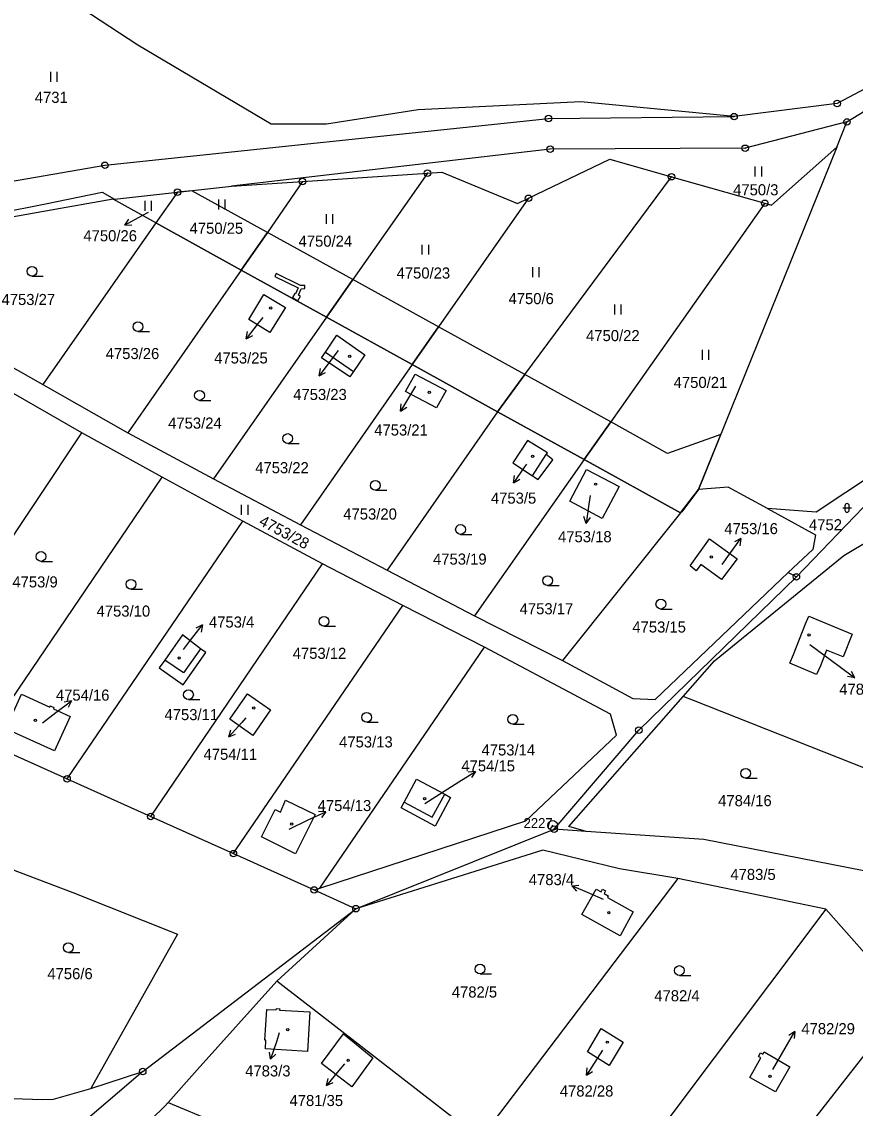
# Model space of a CAD drawing. Extents: x -644096 to -634268, y -1141430 to -1133463.
# Drawn here: x -638128.7 to -638000.8, y -1138145.3 to -1137978.7 of the extents above; entities that cross this region are included whole.
import ezdxf

# ---------------------------------------------------------------- set-up
doc = ezdxf.new("R2010")
doc.units = 0
for name, color, linetype in [('_CIVIL_CONSTRUCTION', 7, 'Continuous'), ('B_Hranice _3D', 7, 'Continuous'), ('M_Svah_Nasyp', 7, 'Continuous'), ('M_Svah_Zarez', 7, 'Continuous'), ('spodek_zarez', 7, 'Continuous'), ('svrsek_osa_sjezdy', 7, 'Continuous'), ('svrsek_osa_terminal_VRT', 7, 'Continuous'), ('svrsek_osa_VRT', 7, 'Continuous'), ('svrsek_popisy_VRT', 7, 'Continuous'), ('terminal_VRT', 7, 'Continuous')]:
    doc.layers.add(name, color=color, linetype=linetype)

msp = doc.modelspace()

# ---------------------------------------------------------------- linework, layer by layer
at = {"layer": '_CIVIL_CONSTRUCTION'}
for centre, radius in [((-638003.54, -1137991.19), 0.5), ((-638003.54, -1137991.19), 0.0303), ((-638047.86, -1137993.51), 0.5), ((-638019.38, -1137993.22), 0.5), ((-638047.86, -1137993.51), 0.0303), ((-638019.38, -1137993.22), 0.0303), ((-638002.05, -1137994.04), 0.5), ((-638002.05, -1137994.04), 0.0303), ((-638047.6, -1137998.2), 0.5), ((-638017.67, -1137998.07), 0.5), ((-638017.67, -1137998.07), 0.0303), ((-638047.6, -1137998.2), 0.0303), ((-638115.89, -1138000.68), 0.5), ((-638115.89, -1138000.68), 0.0303), ((-638085.58, -1138003.18), 0.5), ((-638066.41, -1138001.89), 0.5), ((-638066.41, -1138001.89), 0.0303), ((-638028.97, -1138002.43), 0.5), ((-638028.97, -1138002.43), 0.0303), ((-638104.75, -1138004.81), 0.5), ((-638085.58, -1138003.18), 0.0303), ((-638104.75, -1138004.81), 0.0303), ((-638050.91, -1138005.75), 0.5), ((-638050.91, -1138005.75), 0.0303), ((-638014.67, -1138006.51), 0.5), ((-638014.67, -1138006.51), 0.0303), ((-638009.82, -1138063.83), 0.5), ((-638009.82, -1138063.83), 0.0303), ((-638033.98, -1138087.33), 0.5), ((-638033.98, -1138087.33), 0.0303), ((-638121.71, -1138094.81), 0.5), ((-638121.71, -1138094.81), 0.0303), ((-638108.88, -1138100.58), 0.5), ((-638108.88, -1138100.58), 0.0303), ((-638047.22, -1138101.96), 0.75), ((-638046.99, -1138102.51), 0.5), ((-638047.22, -1138101.96), 0.03), ((-638046.99, -1138102.51), 0.0303), ((-638096.19, -1138106.28), 0.5), ((-638096.19, -1138106.28), 0.0303), ((-638083.8, -1138111.85), 0.5), ((-638083.8, -1138111.85), 0.0303), ((-638077.39, -1138114.72), 0.5), ((-638077.39, -1138114.72), 0.0303), ((-638110.1, -1138139.7), 0.5), ((-638110.1, -1138139.7), 0.0303)]:
    msp.add_circle(centre, radius, dxfattribs=at)
at = {"layer": 'B_Hranice _3D'}
for points in [[(-638104.75, -1138004.81), (-638108.1, -1138009.52), (-638094.99, -1138016.76), (-638090.98, -1138010.98), (-638102.57, -1138004.58)], [(-638090.98, -1138010.98), (-638094.99, -1138016.76), (-638081.93, -1138023.98), (-638077.88, -1138018.21)], [(-638086.26, -1138019.5), (-638086.64, -1138020.39), (-638086.74, -1138020.34), (-638087.1, -1138020.97), (-638086.28, -1138021.47), (-638085.88, -1138020.78), (-638086.19, -1138020.62), (-638085.77, -1138019.62), (-638085.23, -1138019.6), (-638085.25, -1138019.1), (-638085.89, -1138019.13), (-638089.63, -1138017.29), (-638089.85, -1138017.74)], [(-638077.88, -1138018.21), (-638081.93, -1138023.98), (-638068.74, -1138031.26), (-638064.7, -1138025.48)], [(-638064.7, -1138025.48), (-638068.74, -1138031.26), (-638055.69, -1138038.48), (-638051.47, -1138032.79)], [(-638051.47, -1138032.79), (-638055.69, -1138038.48), (-638042.36, -1138045.84), (-638038.29, -1138040.06)], [(-638042.36, -1138045.84), (-638027.57, -1138054.02), (-638024.84, -1138050.44), (-638021.42, -1138041.99), (-638029.59, -1138044.87), (-638038.29, -1138040.06)]]:
    msp.add_lwpolyline(points, close=True, dxfattribs=at)
at = {"layer": 'M_Svah_Nasyp'}
for p, q in [((-638082.08, -1138029.36), (-638077.76, -1138032.3)), ((-638050.31, -1138048.32), (-638048.2, -1138045.07)), ((-638101.24, -1138074.84), (-638103.85, -1138078.56)), ((-638103.85, -1138078.56), (-638106.73, -1138076.6)), ((-638065.69, -1138100.7), (-638063.77, -1138097.16)), ((-638069.99, -1138098.36), (-638065.69, -1138100.7))]:
    msp.add_line(p, q, dxfattribs=at)
at = {"layer": 'M_Svah_Zarez'}
for centre in [(-638090.46, -1138022.57), (-638078.34, -1138029.98), (-638066.13, -1138035.5), (-638050.29, -1138045.33), (-638040.61, -1138049.6), (-638022.88, -1138060.78), (-638007.87, -1138072.72), (-638104.51, -1138076.26), (-638093.06, -1138083.94), (-638126.57, -1138085.81), (-638066.85, -1138097.85), (-638087.24, -1138101.74), (-638038.59, -1138115.35), (-638087.86, -1138133.28), (-638038.82, -1138135.2), (-638078.58, -1138138), (-638013.85, -1138140.44)]:
    msp.add_circle(centre, 0.175, dxfattribs=at)
at = {"layer": 'spodek_zarez'}
msp.add_circle((-638683.07, -1137056.85), 1378.08, dxfattribs=at)
at = {"layer": 'svrsek_osa_sjezdy'}
for p, q in [((-638124.22, -1137987.87), (-638124.22, -1137986.37)), ((-638123.22, -1137987.87), (-638123.22, -1137986.37)), ((-638016.13, -1138002.39), (-638016.13, -1138000.89)), ((-638015.13, -1138002.39), (-638015.13, -1138000.89)), ((-638109.73, -1138007.65), (-638109.73, -1138006.15)), ((-638108.73, -1138007.65), (-638108.73, -1138006.15)), ((-638098.44, -1138007.44), (-638098.44, -1138005.94)), ((-638097.44, -1138007.44), (-638097.44, -1138005.94)), ((-638081.91, -1138009.66), (-638081.91, -1138008.16)), ((-638080.91, -1138009.66), (-638080.91, -1138008.16)), ((-638067.23, -1138014.39), (-638067.23, -1138012.89)), ((-638066.23, -1138014.39), (-638066.23, -1138012.89)), ((-638050.27, -1138017.82), (-638050.27, -1138016.32)), ((-638049.27, -1138017.82), (-638049.27, -1138016.32)), ((-638127.1, -1138017.7), (-638125.35, -1138017.7)), ((-638037.68, -1138023.55), (-638037.68, -1138022.05)), ((-638036.68, -1138023.55), (-638036.68, -1138022.05)), ((-638110.83, -1138026.2), (-638109.08, -1138026.2)), ((-638024.24, -1138030.51), (-638024.24, -1138029.01)), ((-638023.24, -1138030.51), (-638023.24, -1138029.01)), ((-638101.39, -1138036.74), (-638099.64, -1138036.74)), ((-638087.85, -1138043.35), (-638086.1, -1138043.35)), ((-638074.41, -1138050.54), (-638072.66, -1138050.54)), ((-638094.93, -1138054.28), (-638094.93, -1138052.78)), ((-638093.93, -1138054.28), (-638093.93, -1138052.78)), ((-638002.38, -1138052.9), (-638002.38, -1138053.57)), ((-638001.7, -1138053.57), (-638001.7, -1138052.9)), ((-638002.71, -1138053.23), (-638001.37, -1138053.23)), ((-638061.34, -1138057.3), (-638059.59, -1138057.3)), ((-638125.7, -1138061.44), (-638123.95, -1138061.44)), ((-638111.91, -1138065.7), (-638110.16, -1138065.7)), ((-638047.98, -1138065.15), (-638046.23, -1138065.15)), ((-638030.61, -1138068.75), (-638028.86, -1138068.75)), ((-638082.29, -1138071.4), (-638080.54, -1138071.4)), ((-638103.08, -1138082.65), (-638101.33, -1138082.65)), ((-638075.73, -1138086.12), (-638073.98, -1138086.12)), ((-638053.32, -1138086.43), (-638051.57, -1138086.43)), ((-638017.6, -1138094.72), (-638015.85, -1138094.72)), ((-638121.51, -1138121.45), (-638119.76, -1138121.45)), ((-638058.35, -1138124.74), (-638056.6, -1138124.74)), ((-638027.77, -1138124.96), (-638026.02, -1138124.96))]:
    msp.add_line(p, q, dxfattribs=at)
for centre in [(-638127.1, -1138016.95), (-638110.83, -1138025.45), (-638101.39, -1138035.99), (-638087.85, -1138042.6), (-638074.41, -1138049.79), (-638061.34, -1138056.55), (-638125.7, -1138060.69), (-638111.91, -1138064.95), (-638047.98, -1138064.4), (-638030.61, -1138068), (-638082.29, -1138070.65), (-638103.08, -1138081.9), (-638075.73, -1138085.37), (-638053.32, -1138085.68), (-638017.6, -1138093.97), (-638121.51, -1138120.7), (-638058.35, -1138123.99), (-638027.77, -1138124.21)]:
    msp.add_circle(centre, 0.75, dxfattribs=at)
for centre, start, end in [((-638002.04, -1138052.9), 0, 180), ((-638002.04, -1138053.57), 180, 359.9879)]:
    msp.add_arc(centre, 0.335, start, end, dxfattribs=at)
at = {"layer": 'svrsek_osa_terminal_VRT'}
msp.add_arc((-642050.26, -1145189.6), 8802.25, 41.413152, 75.317049, dxfattribs=at)
at = {"layer": 'svrsek_popisy_VRT'}
for p, q in [((-638109.26, -1138007.9), (-638110.24, -1138008.43)), ((-638110.24, -1138008.43), (-638112.86, -1138009.89)), ((-638112.86, -1138009.89), (-638112.23, -1138008.96)), ((-638112.86, -1138009.89), (-638111.75, -1138009.84)), ((-638091.69, -1138024.02), (-638092.39, -1138024.92)), ((-638092.39, -1138024.92), (-638094.24, -1138027.28)), ((-638094.24, -1138027.28), (-638094.02, -1138026.19)), ((-638094.24, -1138027.28), (-638093.23, -1138026.8)), ((-638080.14, -1138029.11), (-638081.24, -1138030.57)), ((-638081.24, -1138030.57), (-638083.05, -1138032.97)), ((-638083.05, -1138032.97), (-638082.84, -1138031.87)), ((-638083.05, -1138032.97), (-638082.04, -1138032.47)), ((-638068.23, -1138034.56), (-638069, -1138035.84)), ((-638069, -1138035.84), (-638070.55, -1138038.41)), ((-638070.55, -1138038.41), (-638070.46, -1138037.3)), ((-638070.55, -1138038.41), (-638069.6, -1138037.81)), ((-638051.51, -1138046.92), (-638053.23, -1138049.38)), ((-638051.24, -1138046.54), (-638051.51, -1138046.92)), ((-638053.23, -1138049.38), (-638053.07, -1138048.27)), ((-638053.23, -1138049.38), (-638052.25, -1138048.84)), ((-638041.45, -1138051.35), (-638041.64, -1138052.67)), ((-638041.64, -1138052.67), (-638042.06, -1138055.64)), ((-638042.06, -1138055.64), (-638042.41, -1138054.58)), ((-638042.06, -1138055.64), (-638041.42, -1138054.72)), ((-638020.08, -1138060.36), (-638018.32, -1138057.93)), ((-638018.32, -1138057.93), (-638019.31, -1138058.45)), ((-638018.32, -1138057.93), (-638018.5, -1138059.04)), ((-638021.22, -1138061.92), (-638020.08, -1138060.36)), ((-638102.77, -1138073.55), (-638100.92, -1138071.19)), ((-638100.92, -1138071.19), (-638101.93, -1138071.67)), ((-638100.92, -1138071.19), (-638101.14, -1138072.28)), ((-638103.85, -1138074.95), (-638102.77, -1138073.55)), ((-638007.76, -1138074.18), (-638003.27, -1138077.52)), ((-638003.27, -1138077.52), (-638000.87, -1138079.33)), ((-638000.87, -1138079.33), (-638001.97, -1138079.12)), ((-638000.87, -1138079.33), (-638001.37, -1138078.32)), ((-638123.44, -1138084.65), (-638121.04, -1138082.84)), ((-638121.04, -1138082.84), (-638122.14, -1138083.05)), ((-638121.04, -1138082.84), (-638121.54, -1138083.85)), ((-638125.49, -1138086.2), (-638123.44, -1138084.65)), ((-638094.89, -1138086.15), (-638096.9, -1138088.38)), ((-638094.28, -1138085.47), (-638094.89, -1138086.15)), ((-638096.9, -1138088.38), (-638096.6, -1138087.3)), ((-638096.9, -1138088.38), (-638095.86, -1138087.97)), ((-638061.61, -1138095.25), (-638059.07, -1138093.66)), ((-638059.07, -1138093.66), (-638060.18, -1138093.77)), ((-638059.07, -1138093.66), (-638059.65, -1138094.61)), ((-638066.84, -1138098.58), (-638061.61, -1138095.25)), ((-638087.64, -1138102.5), (-638084.71, -1138101.11)), ((-638084.71, -1138101.11), (-638081.99, -1138099.84)), ((-638081.99, -1138099.84), (-638083.11, -1138099.81)), ((-638081.99, -1138099.84), (-638082.69, -1138100.72)), ((-638044.29, -1138111.21), (-638043.18, -1138111.14)), ((-638041.53, -1138112.38), (-638044.29, -1138111.21)), ((-638044.29, -1138111.21), (-638043.57, -1138112.06)), ((-638039.42, -1138113.3), (-638041.53, -1138112.38)), ((-638089.16, -1138133.79), (-638089.55, -1138134.98)), ((-638011.56, -1138136.14), (-638010.06, -1138133.54)), ((-638010.06, -1138133.54), (-638010.99, -1138134.16)), ((-638010.06, -1138133.54), (-638010.13, -1138134.66)), ((-638089.55, -1138134.98), (-638090.48, -1138137.83)), ((-638013.45, -1138139.37), (-638011.56, -1138136.14)), ((-638090.48, -1138137.83), (-638090.64, -1138136.73)), ((-638090.48, -1138137.83), (-638089.69, -1138137.04)), ((-638040.4, -1138137.73), (-638042.03, -1138140.25)), ((-638039.56, -1138136.45), (-638040.4, -1138137.73)), ((-638079.99, -1138139.56), (-638081.92, -1138141.86)), ((-638079.13, -1138138.53), (-638079.99, -1138139.56)), ((-638042.03, -1138140.25), (-638041.91, -1138139.13)), ((-638042.03, -1138140.25), (-638041.07, -1138139.68)), ((-638081.92, -1138141.86), (-638081.66, -1138140.77)), ((-638081.92, -1138141.86), (-638080.89, -1138141.41))]:
    msp.add_line(p, q, dxfattribs=at)
at = {"layer": 'terminal_VRT'}
for p, q in [((-638003.6, -1137997.88), (-638002.05, -1137994.04)), ((-638003.6, -1137997.88), (-638024.84, -1138050.44)), ((-638085.58, -1138003.18), (-638066.41, -1138001.89)), ((-638028.97, -1138002.43), (-638014.67, -1138006.51)), ((-638104.75, -1138004.81), (-638096.46, -1138003.91)), ((-638096.46, -1138003.91), (-638085.58, -1138003.18)), ((-638114.64, -1138005.9), (-638114.43, -1138005.86)), ((-638108.1, -1138009.52), (-638114.64, -1138005.9)), ((-638114.43, -1138005.86), (-638104.75, -1138004.81)), ((-638104.75, -1138004.81), (-638108.1, -1138009.52)), ((-638108.1, -1138009.52), (-638125.42, -1138034.33)), ((-638094.99, -1138016.76), (-638108.1, -1138009.52)), ((-638094.99, -1138016.76), (-638112.36, -1138041.74)), ((-638081.93, -1138023.98), (-638094.99, -1138016.76)), ((-638081.93, -1138023.98), (-638099.25, -1138048.8)), ((-638068.74, -1138031.26), (-638081.93, -1138023.98)), ((-638068.74, -1138031.26), (-638085.89, -1138055.82)), ((-638055.69, -1138038.48), (-638068.74, -1138031.26)), ((-638119.44, -1138041.72), (-638131.6, -1138034.71)), ((-638125.42, -1138034.33), (-638112.36, -1138041.74)), ((-638055.69, -1138038.48), (-638072.59, -1138062.81)), ((-638042.36, -1138045.84), (-638055.69, -1138038.48)), ((-638107.1, -1138048.51), (-638119.44, -1138041.72)), ((-638112.36, -1138041.74), (-638099.25, -1138048.8)), ((-638042.36, -1138045.84), (-638059.19, -1138069.79)), ((-638027.57, -1138054.02), (-638042.36, -1138045.84)), ((-638134.58, -1138089.02), (-638107.1, -1138048.51)), ((-638094.74, -1138055.25), (-638107.1, -1138048.51)), ((-638099.25, -1138048.8), (-638085.89, -1138055.82)), ((-638009.82, -1138063.83), (-637996.74, -1138050.21)), ((-638027.57, -1138054.02), (-638045.72, -1138076.67)), ((-638121.71, -1138094.81), (-638094.74, -1138055.25)), ((-638082.54, -1138061.81), (-638094.74, -1138055.25)), ((-638085.89, -1138055.82), (-638072.59, -1138062.81)), ((-638108.88, -1138100.58), (-638082.54, -1138061.81)), ((-638070.2, -1138068.23), (-638082.54, -1138061.81)), ((-638072.59, -1138062.81), (-638059.19, -1138069.79)), ((-638011.07, -1138063.14), (-638009.82, -1138063.83)), ((-638057.65, -1138074.62), (-638070.2, -1138068.23)), ((-638059.19, -1138069.79), (-638045.72, -1138076.67)), ((-638082.95, -1138111.57), (-638057.65, -1138074.62)), ((-638134.58, -1138089.02), (-638121.71, -1138094.81)), ((-638121.71, -1138094.81), (-638108.88, -1138100.58)), ((-638108.88, -1138100.58), (-638096.19, -1138106.28)), ((-638077.39, -1138114.72), (-638046.99, -1138102.51)), ((-638042.06, -1138102.86), (-638046.99, -1138102.51)), ((-638096.19, -1138106.28), (-638083.8, -1138111.85)), ((-638027.98, -1138110.08), (-638058.33, -1138150.02)), ((-638005.3, -1138114.79), (-638027.98, -1138110.08)), ((-638083.8, -1138111.85), (-638082.95, -1138111.57)), ((-638083.8, -1138111.85), (-638077.39, -1138114.72)), ((-638110.1, -1138139.7), (-638077.39, -1138114.72)), ((-638089.53, -1138125.85), (-638077.39, -1138114.72)), ((-638005.3, -1138114.79), (-638041.57, -1138163.01)), ((-637992.97, -1138128.76), (-638005.3, -1138114.79)), ((-638110.1, -1138139.7), (-638124.51, -1138152)), ((-638118.07, -1138142.29), (-638110.1, -1138139.7))]:
    msp.add_line(p, q, dxfattribs=at)
for points in [[(-638019.38, -1137993.22), (-638042.91, -1137990.95), (-638067.85, -1137992.15), (-638081.91, -1137994.37), (-638090.37, -1137994.39), (-638110.86, -1137982.24), (-638126.4, -1137972.04), (-638129.98, -1137969.44)], [(-637982.05, -1137973.12), (-637994.88, -1137986.6), (-638003.54, -1137991.19), (-638019.38, -1137993.22)], [(-638002.05, -1137994.04), (-637993.12, -1137988.57), (-637979.93, -1137974.46), (-637980.97, -1137973.89)], [(-638160.02, -1138008.26), (-638115.89, -1138000.68), (-638047.86, -1137993.51), (-638019.38, -1137993.22)], [(-638002.05, -1137994.04), (-638017.67, -1137998.07), (-638047.6, -1137998.2), (-638096.46, -1138003.91)], [(-638014.67, -1138006.51), (-638013.64, -1138006.8), (-638003.6, -1137997.88)], [(-638050.91, -1138005.75), (-638038.46, -1137999.72), (-638028.97, -1138002.43)], [(-638066.41, -1138001.89), (-638077.88, -1138018.21), (-638081.93, -1138023.98)], [(-638066.41, -1138001.89), (-638064.19, -1138001.74), (-638052.59, -1138006.56), (-638050.91, -1138005.75)], [(-638055.69, -1138038.48), (-638051.47, -1138032.79), (-638028.97, -1138002.43)], [(-638085.58, -1138003.18), (-638090.98, -1138010.98), (-638094.99, -1138016.76)], [(-638151.68, -1138014.6), (-638150.73, -1138013.02), (-638139.47, -1138009.48), (-638125, -1138006.57), (-638116.31, -1138004.83), (-638114.43, -1138005.86)], [(-638114.64, -1138005.9), (-638125, -1138007.72), (-638135.65, -1138009.59), (-638151.68, -1138014.6)], [(-638050.91, -1138005.75), (-638064.7, -1138025.48), (-638068.74, -1138031.26)], [(-638014.67, -1138006.51), (-638038.29, -1138040.06), (-638042.36, -1138045.84)], [(-638151.68, -1138014.6), (-638153.84, -1138018.19), (-638125.42, -1138034.33)], [(-638090.58, -1138026.33), (-638093.84, -1138024.36), (-638091.5, -1138020.5), (-638088.21, -1138022.49), (-638090.58, -1138026.33)], [(-638080.31, -1138026.76), (-638076, -1138029.75), (-638077.76, -1138032.3), (-638078.33, -1138033.12), (-638082.65, -1138030.2), (-638082.08, -1138029.36), (-638080.31, -1138026.76)], [(-638069.77, -1138035.38), (-638068.29, -1138032.73), (-638063.57, -1138035.25), (-638065.03, -1138037.89), (-638069.77, -1138035.38)], [(-638147.19, -1138083.35), (-638146.7, -1138082.61), (-638119.44, -1138041.72)], [(-638051.07, -1138042.88), (-638053.34, -1138046.35), (-638050.31, -1138048.32), (-638049.43, -1138048.89), (-638047.18, -1138045.85), (-638048.2, -1138045.07), (-638048.02, -1138044.8), (-638051.07, -1138042.88)], [(-637996.74, -1138050.21), (-637992.95, -1138044.75), (-638006.79, -1138053.88), (-638014.26, -1138053.35)], [(-638042, -1138047.36), (-638037, -1138049.98), (-638039.62, -1138054.88), (-638044.59, -1138052.22), (-638042, -1138047.36)], [(-638024.84, -1138050.44), (-638027.41, -1138053.82), (-638027.57, -1138054.02)], [(-638014.26, -1138053.35), (-638020.27, -1138050.07), (-638024.84, -1138050.44)], [(-638014.26, -1138053.35), (-638006.88, -1138057.38), (-638007.31, -1138059.62), (-638011.07, -1138063.14)], [(-638027.2, -1138082.15), (-638022.38, -1138076.68), (-638002.55, -1138060.52), (-637994.13, -1138055.54), (-637984.72, -1138055.33)], [(-638023.15, -1138058), (-638018.92, -1138061.04), (-638021.32, -1138064.2), (-638024.49, -1138061.92), (-638025.17, -1138062.87), (-638026.1, -1138062.11), (-638023.15, -1138058)], [(-638046.99, -1138102.51), (-638033.98, -1138087.33), (-638009.82, -1138063.83)], [(-638045.72, -1138076.67), (-638034.92, -1138082.49), (-638031.49, -1138082.63), (-638011.07, -1138063.14)], [(-638096.19, -1138106.28), (-638095.7, -1138105.56), (-638070.2, -1138068.23)], [(-638005.19, -1138075.07), (-638006.12, -1138077.45), (-638006.71, -1138078.79), (-638010.8, -1138077.04), (-638010.27, -1138075.71), (-638008.42, -1138071.05), (-638007.91, -1138069.87), (-638001.25, -1138072.62), (-638002.65, -1138076.08), (-638005.19, -1138075.07)], [(-638101.24, -1138074.84), (-638103.99, -1138072.7), (-638106.73, -1138076.6), (-638107.57, -1138077.8), (-638103.89, -1138080.38), (-638100.41, -1138075.42), (-638101.24, -1138074.84)], [(-638082.95, -1138111.57), (-638051.34, -1138101.23), (-638037.43, -1138088.12), (-638038.32, -1138084.89), (-638057.65, -1138074.62)], [(-638123.81, -1138084.05), (-638121.25, -1138085.22), (-638123.66, -1138090.52), (-638131.12, -1138087.11), (-638128.69, -1138081.82), (-638124.37, -1138083.79), (-638124.28, -1138083.59), (-638123.73, -1138083.85), (-638123.81, -1138084.05)], [(-638093.21, -1138088.13), (-638096.74, -1138085.66), (-638094.01, -1138081.76), (-638090.49, -1138084.23), (-638093.21, -1138088.13)], [(-638042.06, -1138102.86), (-638044.74, -1138102.13), (-638027.2, -1138082.15)], [(-637985.53, -1138098.63), (-638025.59, -1138082.79), (-638027.2, -1138082.15)], [(-638065.25, -1138102.08), (-638070.46, -1138099.23), (-638069.99, -1138098.36), (-638068.08, -1138094.83), (-638063.77, -1138097.16), (-638062.86, -1138097.65), (-638065.25, -1138102.08)], [(-638084.62, -1138102.22), (-638086.67, -1138106.32), (-638091.88, -1138103.68), (-638089.78, -1138099.5), (-638088.95, -1138099.9), (-638088.2, -1138098.07), (-638083.63, -1138100.25), (-638084.62, -1138102.22)], [(-637992.12, -1138116.88), (-637999.48, -1138108.94), (-638024.02, -1138104.12), (-638042.06, -1138102.86)], [(-638142.55, -1138103.99), (-638120.84, -1138112.24), (-638104.78, -1138118.62), (-638118.07, -1138142.29)], [(-638027.98, -1138110.08), (-638036.95, -1138108.6), (-638048.74, -1138105.77), (-638077.39, -1138114.72)], [(-638038.81, -1138112.99), (-638034.86, -1138115.18), (-638036.87, -1138118.88), (-638042.75, -1138115.62), (-638040.55, -1138111.72), (-638039.79, -1138112.14), (-638039.56, -1138111.72), (-638039.1, -1138111.98), (-638039.32, -1138112.4), (-638038.67, -1138112.76), (-638038.81, -1138112.99)], [(-638106.22, -1138144.46), (-638101.77, -1138139.43), (-638089.53, -1138125.85)], [(-638058.33, -1138150.02), (-638083.46, -1138130.55), (-638088.16, -1138126.91), (-638089.53, -1138125.85)], [(-638011.72, -1138152.99), (-637993.17, -1138129.25), (-637992.97, -1138128.76)], [(-638091.05, -1138130.18), (-638089.61, -1138130.24), (-638089.59, -1138130.05), (-638089.09, -1138130.09), (-638089.1, -1138130.27), (-638084.45, -1138130.55), (-638084.82, -1138136.63), (-638091.28, -1138136.22), (-638091.21, -1138134.89), (-638091.38, -1138134.88), (-638091.05, -1138130.18)], [(-638078.01, -1138142.04), (-638082.66, -1138138.45), (-638079.31, -1138133.91), (-638074.82, -1138137.58), (-638078.01, -1138142.04)], [(-638039.76, -1138133.09), (-638036.38, -1138135.2), (-638038.53, -1138138.77), (-638041.88, -1138136.67), (-638039.76, -1138133.09)], [(-638015.33, -1138136.81), (-638014.96, -1138137.06), (-638014.76, -1138136.7), (-638010.8, -1138138.96), (-638013, -1138142.84), (-638016.95, -1138140.6), (-638015.26, -1138137.6), (-638015.64, -1138137.39), (-638015.33, -1138136.81)], [(-638134.09, -1138145.86), (-638130.01, -1138143.84), (-638125.52, -1138144), (-638123.79, -1138143.93), (-638118.07, -1138142.29)], [(-638115.68, -1138157.74), (-638114.36, -1138156.29), (-638117.11, -1138155.15), (-638106.71, -1138145.01), (-638106.22, -1138144.46)], [(-638106.22, -1138144.46), (-638104.35, -1138145.24), (-638100.93, -1138146.67), (-638080.93, -1138155.1)]]:
    msp.add_lwpolyline(points, dxfattribs=at)

# ---------------------------------------------------------------- texts
at = {"layer": '_CIVIL_CONSTRUCTION'}
msp.add_text('2227', height=1.5, dxfattribs=at).set_placement((-638051.67, -1138102.33))
at = {"layer": 'svrsek_osa_VRT'}
for s, p in [('4731', (-638126.66, -1137991.11)), ('4750/3', (-638019.52, -1138005.29)), ('4750/25', (-638102.91, -1138011.19)), ('4750/26', (-638119.2, -1138012.34)), ('4750/24', (-638086.19, -1138013.17)), ('4750/23', (-638071.15, -1138018.06)), ('4753/27', (-638131.76, -1138022.12)), ('4750/6', (-638053.98, -1138021.98)), ('4750/22', (-638042.08, -1138027.66)), ('4753/26', (-638115.78, -1138030.41)), ('4753/25', (-638099.14, -1138031.09)), ('4750/21', (-638028.64, -1138034.84)), ('4753/23', (-638087.01, -1138036.69)), ('4753/24', (-638106.2, -1138041.08)), ('4753/21', (-638074.58, -1138042.14)), ('4753/22', (-638092.84, -1138047.92)), ('4753/5', (-638056.68, -1138052.59)), ('4753/20', (-638079.33, -1138055.03)), ('4753/16', (-638020.87, -1138057.27)), ('4752', (-638007.88, -1138056.67)), ('4753/18', (-638046.38, -1138058.51)), ('4753/19', (-638065.56, -1138061.94)), ('4753/9', (-638130.1, -1138065.44)), ('4753/17', (-638052.27, -1138069.56)), ('4753/10', (-638117.18, -1138069.92)), ('4753/4', (-638099.94, -1138071.6)), ('4753/15', (-638034.98, -1138072.36)), ('4753/12', (-638087.09, -1138076.4)), ('4754/16', (-638123.42, -1138082.81)), ('4784/25', (-638003.23, -1138081.9)), ('4753/11', (-638106.76, -1138085.8)), ('4753/13', (-638079.97, -1138089.99)), ('4753/14', (-638058.12, -1138091.22)), ('4754/11', (-638100.77, -1138091.89)), ('4754/15', (-638061.21, -1138093.66)), ('4754/13', (-638083.26, -1138099.75)), ('4784/16', (-638021.82, -1138099)), ('4783/4', (-638050.87, -1138111.11)), ('4783/5', (-638019.94, -1138110.32)), ('4756/6', (-638124.73, -1138125.54)), ('4782/5', (-638062.68, -1138128.35)), ('4782/4', (-638031.61, -1138128.93)), ('4782/29', (-638009.05, -1138133.98)), ('4783/3', (-638094.38, -1138140.46)), ('4782/28', (-638046.11, -1138143.54)), ('4781/35', (-638087.58, -1138145))]:
    msp.add_text(s, height=1.7, dxfattribs=at).set_placement(p)
msp.add_text('4753/28', height=1.7, rotation=332, dxfattribs=at).set_placement((-638092.4, -1138055.78))

doc.saveas('drawing.dxf')
